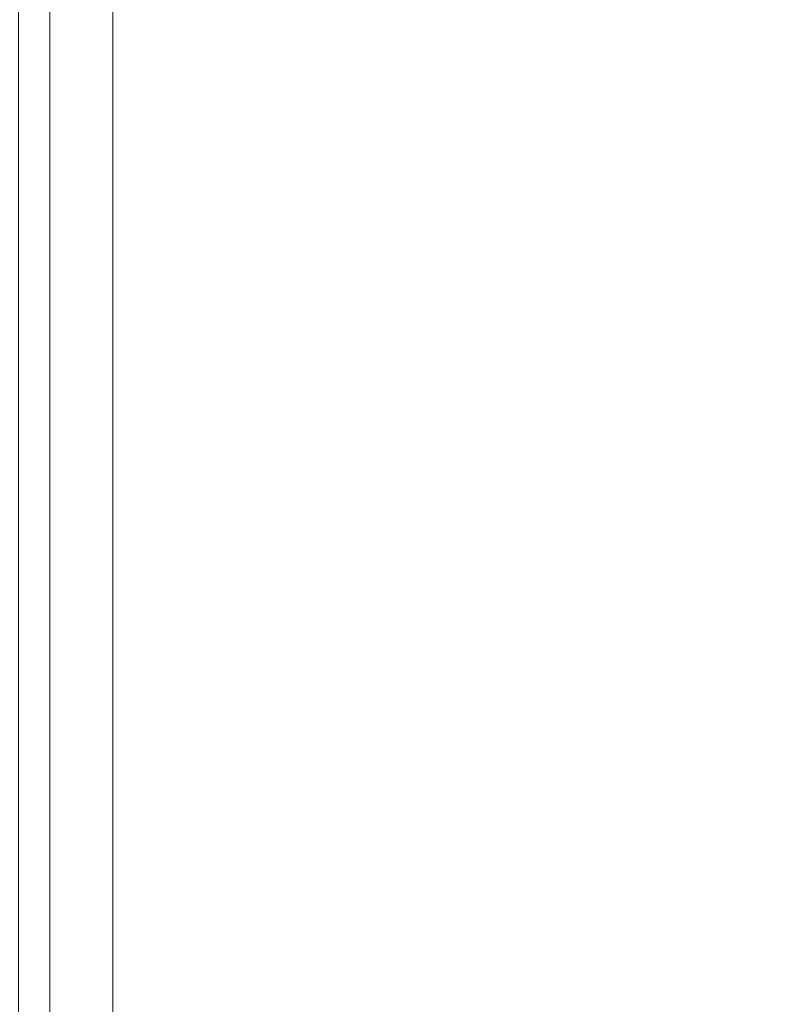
# Model space of a CAD drawing. Header units: inches. Extents: x -412 to -304, y -62 to 18.
# Tile 407 of 656: x -360.296 to -359.35, y -21.09 to -19.86. Entities that reach past the tile are written whole.
import ezdxf

# ---------------------------------------------------------------- set-up
doc = ezdxf.new("R2010")
doc.units = ezdxf.units.IN
doc.header["$LTSCALE"] = 32
doc.header["$MEASUREMENT"] = 0
doc.linetypes.add('Dash Style-1', pattern=[0.083328, 0.041656, -0.041672])
for name, color, linetype, lineweight in [('Black', 7, 'Continuous', 18), ('DashLineFill', 7, 'Dash Style-1', 13), ('Drawing', 7, 'Continuous', 18), ('Metal_HtAdjMech', 7, 'Continuous', 18), ('None', 7, 'Continuous', 18), ('SolidLine', 7, 'Continuous', 15), ('Wood_1-H', 7, 'Continuous', 13)]:
    doc.layers.add(name, color=color, linetype=linetype, lineweight=lineweight)

# ---------------------------------------------------------------- blocks, each defined once
blk = doc.blocks.new('Group-20')
at = {"layer": 'Black'}
for points in [[(-34.5479, 16.5361, 28.9791), (34.5479, 16.5361, 28.9791), (34.5479, -16.5361, 28.9791), (-34.5479, -16.5361, 28.9791)], [(-34.5479, 16.5361, 27.7008), (34.5479, 16.5361, 27.7008), (34.5479, -16.5361, 27.7008), (-34.5479, -16.5361, 27.7008)]]:
    blk.add_3dface(points, dxfattribs=at)
at = {"layer": 'Wood_1-H'}
for points in [[(-35.9649, 17.9531, 28.9988), (35.9649, 17.9531, 28.9988), (35.9649, -17.9531, 28.9988), (-35.9649, -17.9531, 28.9988)], [(-35.9649, 17.9531, 28.9791), (35.9649, 17.9531, 28.9791), (35.9649, -17.9531, 28.9791), (-35.9649, -17.9531, 28.9791)]]:
    blk.add_3dface(points, dxfattribs=at)
blk = doc.blocks.new('MpHtAdjTrough-1095 (3D)')
at = {"layer": 'Black'}
for points in [[(-17.3622, -4.0547, -1.5537), (17.3622, -4.0547, -1.5537), (17.3622, 2.5995, -3.9756), (-17.3622, 2.5995, -3.9756)], [(-17.3622, 2.5917, -4.0365), (17.3622, 2.5917, -4.0365), (17.3622, -4.0751, -1.6099), (-17.3622, -4.0751, -1.6099)]]:
    blk.add_3dface(points, dxfattribs=at)
blk = doc.blocks.new('TEK04-FrameA (3D)')
at = {"layer": 'Metal_HtAdjMech'}
for points, invisible_edges in [([(20.5709, 0.4917, 10.1472), (9.252, 0.4917, 10.1472), (18.0561, 0.4921, 10.1575), (19.1486, 0.4921, 10.1575)], 11), ([(12.997, 0.4921, 10.1575), (18.0561, 0.4921, 10.1575), (9.252, 0.4917, 10.1472)], 10), ([(9.252, 0.4917, 10.1472), (20.5709, 0.4917, 10.1472), (20.5709, 0.4903, 10.137), (9.252, 0.4903, 10.137)], 5), ([(9.252, 0.4903, 10.137), (20.5709, 0.4903, 10.137), (20.5709, 0.4881, 10.1269), (9.252, 0.4881, 10.1269)], 5), ([(9.252, 0.4881, 10.1269), (20.5709, 0.4881, 10.1269), (20.5709, 0.485, 10.1171), (9.252, 0.485, 10.1171)], 5), ([(9.252, 0.485, 10.1171), (20.5709, 0.485, 10.1171), (20.5709, 0.4811, 10.1076), (9.252, 0.4811, 10.1076)], 5), ([(9.252, 0.4811, 10.1076), (20.5709, 0.4811, 10.1076), (20.5709, 0.4763, 10.0984), (9.252, 0.4763, 10.0984)], 5), ([(12.997, 0.4921, 11.4961), (9.7047, 0.4921, 11.4961), (9.7047, 0.4917, 11.5064), (18.9567, 0.4917, 11.5064)], 12), ([(9.7047, 0.4903, 11.5166), (18.9567, 0.4903, 11.5166), (18.9567, 0.4917, 11.5064), (9.7047, 0.4917, 11.5064)], 5), ([(9.7047, 0.4881, 11.5266), (18.9567, 0.4881, 11.5266), (18.9567, 0.4903, 11.5166), (9.7047, 0.4903, 11.5166)], 5), ([(9.7047, 0.485, 11.5365), (18.9567, 0.485, 11.5365), (18.9567, 0.4881, 11.5266), (9.7047, 0.4881, 11.5266)], 5), ([(9.7047, 0.4811, 11.546), (18.9567, 0.4811, 11.546), (18.9567, 0.485, 11.5365), (9.7047, 0.485, 11.5365)], 5), ([(9.7047, 0.4763, 11.5551), (18.9567, 0.4763, 11.5551), (18.9567, 0.4811, 11.546), (9.7047, 0.4811, 11.546)], 5), ([(18.9567, 0.4917, 11.5064), (18.0561, 0.4921, 11.4961), (12.997, 0.4921, 11.4961)], 9), ([(17.3607, 0.4921, 10.6603), (18.0561, 0.4921, 10.4035), (12.997, 0.4921, 10.4035)], 11), ([(12.997, 0.4921, 11.4961), (18.0561, 0.4921, 11.4961), (17.3905, 0.4921, 11.0012), (17.3754, 0.4921, 10.9979)], 10), ([(17.3754, 0.4921, 10.9979), (17.3607, 0.4921, 10.9933), (12.997, 0.4921, 11.4961)], 10), ([(18.0561, 0.4921, 10.1575), (12.997, 0.4921, 10.1575), (12.997, 0.4921, 10.4035), (18.0561, 0.4921, 10.4035)], 14), ([(17.3607, 0.4921, 10.6603), (17.3754, 0.4921, 10.6556), (18.0561, 0.4921, 10.4035)], 10), ([(17.3607, 0.4134, 10.9933), (17.3607, 0.4921, 10.9933), (17.3754, 0.4921, 10.9979), (17.3754, 0.4134, 10.9979)], 5), ([(17.3754, 0.4134, 10.6556), (17.3754, 0.4921, 10.6556), (17.3607, 0.4921, 10.6603), (17.3607, 0.4134, 10.6603)], 5), ([(18.0561, 0.4921, 10.4035), (17.3754, 0.4921, 10.6556), (17.3905, 0.4921, 10.6523)], 9), ([(17.3754, 0.4134, 10.9979), (17.3754, 0.4921, 10.9979), (17.3905, 0.4921, 11.0012), (17.3905, 0.4134, 11.0012)], 5), ([(17.3905, 0.4134, 10.6523), (17.3905, 0.4921, 10.6523), (17.3754, 0.4921, 10.6556), (17.3754, 0.4134, 10.6556)], 5), ([(17.3905, 0.4921, 10.6523), (17.4058, 0.4921, 10.6503), (18.0561, 0.4921, 10.4035)], 10), ([(17.4058, 0.4921, 11.0033), (17.3905, 0.4921, 11.0012), (18.0561, 0.4921, 11.4961)], 10), ([(17.3905, 0.4134, 11.0012), (17.3905, 0.4921, 11.0012), (17.4058, 0.4921, 11.0033), (17.4058, 0.4134, 11.0033)], 5), ([(17.4058, 0.4134, 10.6503), (17.4058, 0.4921, 10.6503), (17.3905, 0.4921, 10.6523), (17.3905, 0.4134, 10.6523)], 5), ([(18.0561, 0.4921, 10.4035), (17.4058, 0.4921, 10.6503), (17.4213, 0.4921, 10.6496)], 9), ([(18.0561, 0.4921, 11.4961), (17.4213, 0.4921, 11.0039), (17.4058, 0.4921, 11.0033)], 9), ([(17.4058, 0.4134, 11.0033), (17.4058, 0.4921, 11.0033), (17.4213, 0.4921, 11.0039), (17.4213, 0.4134, 11.0039)], 5), ([(17.4213, 0.4134, 10.6496), (17.4213, 0.4921, 10.6496), (17.4058, 0.4921, 10.6503), (17.4058, 0.4134, 10.6503)], 5), ([(18.0561, 0.4921, 10.4035), (17.4213, 0.4921, 10.6496), (17.4367, 0.4921, 10.6503)], 9), ([(17.4367, 0.4921, 11.0033), (17.4213, 0.4921, 11.0039), (18.0561, 0.4921, 11.4961)], 10), ([(17.4213, 0.4134, 11.0039), (17.4213, 0.4921, 11.0039), (17.4367, 0.4921, 11.0033), (17.4367, 0.4134, 11.0033)], 5), ([(17.4367, 0.4134, 10.6503), (17.4367, 0.4921, 10.6503), (17.4213, 0.4921, 10.6496), (17.4213, 0.4134, 10.6496)], 5), ([(17.4367, 0.4921, 10.6503), (17.452, 0.4921, 10.6523), (18.0561, 0.4921, 10.4035)], 10), ([(18.0561, 0.4921, 11.4961), (17.452, 0.4921, 11.0012), (17.4367, 0.4921, 11.0033)], 9), ([(17.4367, 0.4134, 11.0033), (17.4367, 0.4921, 11.0033), (17.452, 0.4921, 11.0012), (17.452, 0.4134, 11.0012)], 5), ([(17.452, 0.4134, 10.6523), (17.452, 0.4921, 10.6523), (17.4367, 0.4921, 10.6503), (17.4367, 0.4134, 10.6503)], 5), ([(18.0561, 0.4921, 10.4035), (17.452, 0.4921, 10.6523), (17.4671, 0.4921, 10.6556)], 9), ([(17.4671, 0.4921, 10.9979), (17.452, 0.4921, 11.0012), (18.0561, 0.4921, 11.4961)], 10), ([(17.452, 0.4134, 11.0012), (17.452, 0.4921, 11.0012), (17.4671, 0.4921, 10.9979), (17.4671, 0.4134, 10.9979)], 5), ([(17.4671, 0.4134, 10.6556), (17.4671, 0.4921, 10.6556), (17.452, 0.4921, 10.6523), (17.452, 0.4134, 10.6523)], 5), ([(17.4671, 0.4921, 10.6556), (17.4819, 0.4921, 10.6603), (18.0561, 0.4921, 10.4035)], 10), ([(18.0561, 0.4921, 11.4961), (17.4819, 0.4921, 10.9933), (17.4671, 0.4921, 10.9979)], 9), ([(17.4671, 0.4134, 10.9979), (17.4671, 0.4921, 10.9979), (17.4819, 0.4921, 10.9933), (17.4819, 0.4134, 10.9933)], 5), ([(17.4819, 0.4134, 10.6603), (17.4819, 0.4921, 10.6603), (17.4671, 0.4921, 10.6556), (17.4671, 0.4134, 10.6556)], 5), ([(18.0561, 0.4921, 10.4035), (17.4819, 0.4921, 10.6603), (17.4961, 0.4921, 10.6662)], 9), ([(17.4961, 0.4921, 10.9873), (17.4819, 0.4921, 10.9933), (18.0561, 0.4921, 11.4961)], 10), ([(17.4819, 0.4134, 10.9933), (17.4819, 0.4921, 10.9933), (17.4961, 0.4921, 10.9873), (17.4961, 0.4134, 10.9873)], 5), ([(17.4961, 0.4134, 10.6662), (17.4961, 0.4921, 10.6662), (17.4819, 0.4921, 10.6603), (17.4819, 0.4134, 10.6603)], 5), ([(17.4961, 0.4921, 10.6662), (17.5098, 0.4921, 10.6733), (18.0561, 0.4921, 10.4035)], 10), ([(18.0561, 0.4921, 11.4961), (17.5098, 0.4921, 10.9802), (17.4961, 0.4921, 10.9873)], 9), ([(17.4961, 0.4134, 10.9873), (17.4961, 0.4921, 10.9873), (17.5098, 0.4921, 10.9802), (17.5098, 0.4134, 10.9802)], 5), ([(17.5098, 0.4134, 10.6733), (17.5098, 0.4921, 10.6733), (17.4961, 0.4921, 10.6662), (17.4961, 0.4134, 10.6662)], 5), ([(17.5098, 0.4921, 10.6733), (17.5229, 0.4921, 10.6816), (18.0561, 0.4921, 10.4035)], 10), ([(17.5229, 0.4921, 10.9719), (17.5098, 0.4921, 10.9802), (18.0561, 0.4921, 11.4961)], 10), ([(17.5098, 0.4134, 10.9802), (17.5098, 0.4921, 10.9802), (17.5229, 0.4921, 10.9719), (17.5229, 0.4134, 10.9719)], 5), ([(17.5229, 0.4134, 10.6816), (17.5229, 0.4921, 10.6816), (17.5098, 0.4921, 10.6733), (17.5098, 0.4134, 10.6733)], 5), ([(18.0561, 0.4921, 10.4035), (17.5229, 0.4921, 10.6816), (17.5351, 0.4921, 10.6911)], 9), ([(18.0561, 0.4921, 11.4961), (17.5351, 0.4921, 10.9625), (17.5229, 0.4921, 10.9719)], 9), ([(17.5229, 0.4134, 10.9719), (17.5229, 0.4921, 10.9719), (17.5351, 0.4921, 10.9625), (17.5351, 0.4134, 10.9625)], 5), ([(17.5351, 0.4134, 10.6911), (17.5351, 0.4921, 10.6911), (17.5229, 0.4921, 10.6816), (17.5229, 0.4134, 10.6816)], 5), ([(17.5351, 0.4921, 10.6911), (17.5465, 0.4921, 10.7015), (18.0561, 0.4921, 10.4035)], 10), ([(18.0561, 0.4921, 11.4961), (17.5465, 0.4921, 10.952), (17.5351, 0.4921, 10.9625)], 9), ([(17.5351, 0.4134, 10.9625), (17.5351, 0.4921, 10.9625), (17.5465, 0.4921, 10.952), (17.5465, 0.4134, 10.952)], 5), ([(17.5465, 0.4134, 10.7015), (17.5465, 0.4921, 10.7015), (17.5351, 0.4921, 10.6911), (17.5351, 0.4134, 10.6911)], 5), ([(18.0561, 0.4921, 10.4035), (17.5465, 0.4921, 10.7015), (17.557, 0.4921, 10.7129)], 9), ([(17.557, 0.4921, 10.9407), (17.5465, 0.4921, 10.952), (18.0561, 0.4921, 11.4961)], 10), ([(17.5465, 0.4134, 10.952), (17.5465, 0.4921, 10.952), (17.557, 0.4921, 10.9407), (17.557, 0.4134, 10.9407)], 5), ([(17.557, 0.4134, 10.7129), (17.557, 0.4921, 10.7129), (17.5465, 0.4921, 10.7015), (17.5465, 0.4134, 10.7015)], 5), ([(18.0561, 0.4921, 10.4035), (17.557, 0.4921, 10.7129), (17.5664, 0.4921, 10.7252)], 9), ([(17.5664, 0.4921, 10.9284), (17.557, 0.4921, 10.9407), (18.0561, 0.4921, 11.4961)], 10), ([(17.557, 0.4134, 10.9407), (17.557, 0.4921, 10.9407), (17.5664, 0.4921, 10.9284), (17.5664, 0.4134, 10.9284)], 5), ([(17.5664, 0.4134, 10.7252), (17.5664, 0.4921, 10.7252), (17.557, 0.4921, 10.7129), (17.557, 0.4134, 10.7129)], 5), ([(17.5664, 0.4921, 10.7252), (17.5747, 0.4921, 10.7382), (18.0561, 0.4921, 10.4035)], 10), ([(18.0561, 0.4921, 11.4961), (17.5747, 0.4921, 10.9154), (17.5664, 0.4921, 10.9284)], 9), ([(17.5664, 0.4134, 10.9284), (17.5664, 0.4921, 10.9284), (17.5747, 0.4921, 10.9154), (17.5747, 0.4134, 10.9154)], 5), ([(17.5747, 0.4134, 10.7382), (17.5747, 0.4921, 10.7382), (17.5664, 0.4921, 10.7252), (17.5664, 0.4134, 10.7252)], 5), ([(18.0561, 0.4921, 10.4035), (17.5747, 0.4921, 10.7382), (17.5818, 0.4921, 10.7519)], 9), ([(17.5818, 0.4921, 10.9016), (17.5747, 0.4921, 10.9154), (18.0561, 0.4921, 11.4961)], 10), ([(17.5747, 0.4134, 10.9154), (17.5747, 0.4921, 10.9154), (17.5818, 0.4921, 10.9016), (17.5818, 0.4134, 10.9016)], 5), ([(17.5818, 0.4134, 10.7519), (17.5818, 0.4921, 10.7519), (17.5747, 0.4921, 10.7382), (17.5747, 0.4134, 10.7382)], 5), ([(18.0561, 0.4921, 11.4961), (17.5877, 0.4921, 10.8874), (17.5818, 0.4921, 10.9016)], 9), ([(17.5818, 0.4921, 10.7519), (17.5863, 0.4921, 10.7628), (18.0561, 0.4921, 10.7628), (18.0561, 0.4921, 10.4035)], 14), ([(17.5818, 0.4134, 10.9016), (17.5818, 0.4921, 10.9016), (17.5877, 0.4921, 10.8874), (17.5877, 0.4134, 10.8874)], 5), ([(17.5863, 0.4921, 10.7628), (17.5818, 0.4921, 10.7519), (17.5818, 0.4134, 10.7519), (17.5863, 0.4134, 10.7628)], 10), ([(18.0561, 0.4921, 10.7628), (17.5863, 0.4921, 10.7628), (17.5877, 0.4921, 10.7662)], 9), ([(17.5863, 0.4134, 10.7628), (17.5877, 0.4134, 10.7662), (17.5877, 0.4921, 10.7662), (17.5863, 0.4921, 10.7628)], 10), ([(17.5924, 0.4921, 10.8726), (17.5877, 0.4921, 10.8874), (18.0561, 0.4921, 11.4961), (18.0561, 0.4921, 10.7628)], 14), ([(17.5877, 0.4921, 10.7662), (17.5924, 0.4921, 10.7809), (18.0561, 0.4921, 10.7628)], 10), ([(17.5877, 0.4134, 10.8874), (17.5877, 0.4921, 10.8874), (17.5924, 0.4921, 10.8726), (17.5924, 0.4134, 10.8726)], 5), ([(17.5924, 0.4134, 10.7809), (17.5924, 0.4921, 10.7809), (17.5877, 0.4921, 10.7662), (17.5877, 0.4134, 10.7662)], 5), ([(18.0561, 0.4921, 10.7628), (17.5957, 0.4921, 10.8575), (17.5924, 0.4921, 10.8726)], 9), ([(17.5924, 0.4921, 10.7809), (17.5957, 0.4921, 10.796), (18.0561, 0.4921, 10.7628)], 10), ([(17.5924, 0.4134, 10.8726), (17.5924, 0.4921, 10.8726), (17.5957, 0.4921, 10.8575), (17.5957, 0.4134, 10.8575)], 5), ([(17.5957, 0.4134, 10.796), (17.5957, 0.4921, 10.796), (17.5924, 0.4921, 10.7809), (17.5924, 0.4134, 10.7809)], 5), ([(18.0561, 0.4921, 10.7628), (17.5957, 0.4921, 10.796), (17.5978, 0.4921, 10.8113)], 9), ([(17.5978, 0.4921, 10.8422), (17.5957, 0.4921, 10.8575), (18.0561, 0.4921, 10.7628)], 10), ([(17.5957, 0.4134, 10.8575), (17.5957, 0.4921, 10.8575), (17.5978, 0.4921, 10.8422), (17.5978, 0.4134, 10.8422)], 5), ([(17.5978, 0.4134, 10.8113), (17.5978, 0.4921, 10.8113), (17.5957, 0.4921, 10.796), (17.5957, 0.4134, 10.796)], 5), ([(18.0561, 0.4921, 10.7628), (17.5978, 0.4921, 10.8113), (17.5984, 0.4921, 10.8268)], 9), ([(17.5984, 0.4921, 10.8268), (17.5978, 0.4921, 10.8422), (18.0561, 0.4921, 10.7628)], 10), ([(17.5978, 0.4134, 10.8422), (17.5978, 0.4921, 10.8422), (17.5984, 0.4921, 10.8268), (17.5984, 0.4134, 10.8268)], 5), ([(17.5984, 0.4134, 10.8268), (17.5984, 0.4921, 10.8268), (17.5978, 0.4921, 10.8113), (17.5978, 0.4134, 10.8113)], 5), ([(18.9567, 0.4917, 11.5064), (18.9567, 0.4921, 11.4961), (18.0561, 0.4921, 11.4961)], 8), ([(19.1486, 0.4921, 10.4035), (18.0561, 0.4921, 10.4035), (18.5946, 0.4921, 10.7385), (18.6024, 0.4921, 10.7382)], 11), ([(18.0561, 0.4921, 10.4035), (18.5794, 0.4921, 10.7412), (18.587, 0.4921, 10.7395)], 9), ([(18.587, 0.4921, 10.7395), (18.5946, 0.4921, 10.7385), (18.0561, 0.4921, 10.4035)], 10), ([(18.0561, 0.4921, 10.4035), (18.5721, 0.4921, 10.7435), (18.5794, 0.4921, 10.7412)], 9), ([(18.0561, 0.4921, 10.4035), (18.5649, 0.4921, 10.7465), (18.5721, 0.4921, 10.7435)], 9), ([(18.0561, 0.4921, 10.4035), (18.5516, 0.4921, 10.7542), (18.5581, 0.4921, 10.7501)], 9), ([(18.5581, 0.4921, 10.7501), (18.5649, 0.4921, 10.7465), (18.0561, 0.4921, 10.4035)], 10), ([(18.0561, 0.4921, 10.4035), (18.0561, 0.4921, 10.7628), (18.5412, 0.4921, 10.7628), (18.5454, 0.4921, 10.7589)], 11), ([(18.5454, 0.4921, 10.7589), (18.5516, 0.4921, 10.7542), (18.0561, 0.4921, 10.4035)], 10), ([(18.0561, 0.4921, 11.4961), (18.9567, 0.4921, 11.4961), (18.9567, 0.4921, 11.3386), (18.5397, 0.4921, 10.8894)], 12), ([(18.0561, 0.4921, 10.7628), (18.5138, 0.4921, 10.8268), (18.5141, 0.4921, 10.8191)], 9), ([(18.0561, 0.4921, 10.7628), (18.5151, 0.4921, 10.8422), (18.5141, 0.4921, 10.8345)], 9), ([(18.0561, 0.4921, 11.4961), (18.5298, 0.4921, 10.8776), (18.5256, 0.4921, 10.8711)], 9), ([(18.5397, 0.4921, 10.8894), (18.5345, 0.4921, 10.8837), (18.0561, 0.4921, 11.4961)], 10), ([(18.0561, 0.4921, 10.7628), (18.5298, 0.4921, 10.776), (18.5345, 0.4921, 10.7698)], 9), ([(18.0561, 0.4921, 10.7628), (18.5221, 0.4921, 10.7893), (18.5256, 0.4921, 10.7825)], 9), ([(18.0561, 0.4921, 10.7628), (18.5168, 0.4921, 10.8038), (18.5191, 0.4921, 10.7965)], 9), ([(18.5141, 0.4921, 10.8191), (18.5151, 0.4921, 10.8114), (18.0561, 0.4921, 10.7628)], 10), ([(18.0561, 0.4921, 10.7628), (18.5168, 0.4921, 10.8497), (18.5151, 0.4921, 10.8422)], 9), ([(18.0561, 0.4921, 10.7628), (18.0561, 0.4921, 11.4961), (18.5221, 0.4921, 10.8642), (18.5191, 0.4921, 10.8571)], 11), ([(18.5345, 0.4921, 10.8837), (18.5298, 0.4921, 10.8776), (18.0561, 0.4921, 11.4961)], 10), ([(18.5345, 0.4921, 10.7698), (18.5397, 0.4921, 10.7641), (18.0561, 0.4921, 10.7628)], 10), ([(18.5191, 0.4921, 10.7965), (18.5221, 0.4921, 10.7893), (18.0561, 0.4921, 10.7628)], 10), ([(18.5141, 0.4921, 10.8345), (18.5138, 0.4921, 10.8268), (18.0561, 0.4921, 10.7628)], 10), ([(18.5256, 0.4921, 10.8711), (18.5221, 0.4921, 10.8642), (18.0561, 0.4921, 11.4961)], 10), ([(18.5256, 0.4921, 10.7825), (18.5298, 0.4921, 10.776), (18.0561, 0.4921, 10.7628)], 10), ([(18.5191, 0.4921, 10.8571), (18.5168, 0.4921, 10.8497), (18.0561, 0.4921, 10.7628)], 10), ([(18.5151, 0.4921, 10.8114), (18.5168, 0.4921, 10.8038), (18.0561, 0.4921, 10.7628)], 10), ([(18.5397, 0.4921, 10.7641), (18.5412, 0.4921, 10.7628), (18.0561, 0.4921, 10.7628)], 10), ([(19.1486, 0.4921, 10.1575), (18.0561, 0.4921, 10.1575), (18.0561, 0.4921, 10.4035), (19.1486, 0.4921, 10.4035)], 14), ([(18.5138, 0.4134, 10.8268), (18.5138, 0.4921, 10.8268), (18.5141, 0.4921, 10.8345), (18.5141, 0.4134, 10.8345)], 5), ([(18.5141, 0.4134, 10.8191), (18.5141, 0.4921, 10.8191), (18.5138, 0.4921, 10.8268), (18.5138, 0.4134, 10.8268)], 5), ([(18.5141, 0.4134, 10.8345), (18.5141, 0.4921, 10.8345), (18.5151, 0.4921, 10.8422), (18.5151, 0.4134, 10.8422)], 5), ([(18.5151, 0.4134, 10.8114), (18.5151, 0.4921, 10.8114), (18.5141, 0.4921, 10.8191), (18.5141, 0.4134, 10.8191)], 5), ([(18.5151, 0.4134, 10.8422), (18.5151, 0.4921, 10.8422), (18.5168, 0.4921, 10.8497), (18.5168, 0.4134, 10.8497)], 5), ([(18.5168, 0.4134, 10.8038), (18.5168, 0.4921, 10.8038), (18.5151, 0.4921, 10.8114), (18.5151, 0.4134, 10.8114)], 5), ([(18.5168, 0.4134, 10.8497), (18.5168, 0.4921, 10.8497), (18.5191, 0.4921, 10.8571), (18.5191, 0.4134, 10.8571)], 5), ([(18.5191, 0.4134, 10.7965), (18.5191, 0.4921, 10.7965), (18.5168, 0.4921, 10.8038), (18.5168, 0.4134, 10.8038)], 5), ([(18.5191, 0.4134, 10.8571), (18.5191, 0.4921, 10.8571), (18.5221, 0.4921, 10.8642), (18.5221, 0.4134, 10.8642)], 5), ([(18.5221, 0.4134, 10.7893), (18.5221, 0.4921, 10.7893), (18.5191, 0.4921, 10.7965), (18.5191, 0.4134, 10.7965)], 5), ([(18.5221, 0.4134, 10.8642), (18.5221, 0.4921, 10.8642), (18.5256, 0.4921, 10.8711), (18.5256, 0.4134, 10.8711)], 5), ([(18.5256, 0.4134, 10.7825), (18.5256, 0.4921, 10.7825), (18.5221, 0.4921, 10.7893), (18.5221, 0.4134, 10.7893)], 5), ([(18.5256, 0.4134, 10.8711), (18.5256, 0.4921, 10.8711), (18.5298, 0.4921, 10.8776), (18.5298, 0.4134, 10.8776)], 5), ([(18.5298, 0.4134, 10.776), (18.5298, 0.4921, 10.776), (18.5256, 0.4921, 10.7825), (18.5256, 0.4134, 10.7825)], 5), ([(18.5298, 0.4134, 10.8776), (18.5298, 0.4921, 10.8776), (18.5345, 0.4921, 10.8837), (18.5345, 0.4134, 10.8837)], 5), ([(18.5345, 0.4134, 10.7698), (18.5345, 0.4921, 10.7698), (18.5298, 0.4921, 10.776), (18.5298, 0.4134, 10.776)], 5), ([(18.5345, 0.4134, 10.8837), (18.5345, 0.4921, 10.8837), (18.5397, 0.4921, 10.8894), (18.5397, 0.4134, 10.8894)], 5), ([(18.5397, 0.4134, 10.7641), (18.5397, 0.4921, 10.7641), (18.5345, 0.4921, 10.7698), (18.5345, 0.4134, 10.7698)], 5), ([(18.5454, 0.4921, 10.8946), (18.5397, 0.4921, 10.8894), (18.9567, 0.4921, 11.3386)], 10), ([(18.5397, 0.4134, 10.8894), (18.5397, 0.4921, 10.8894), (18.5454, 0.4921, 10.8946), (18.5454, 0.4134, 10.8946)], 5), ([(18.5412, 0.4921, 10.7628), (18.5397, 0.4921, 10.7641), (18.5397, 0.4134, 10.7641), (18.5412, 0.4134, 10.7628)], 10), ([(18.5412, 0.4134, 10.7628), (18.5454, 0.4134, 10.7589), (18.5454, 0.4921, 10.7589), (18.5412, 0.4921, 10.7628)], 10), ([(18.9567, 0.4921, 11.3386), (18.5516, 0.4921, 10.8993), (18.5454, 0.4921, 10.8946)], 9), ([(18.5454, 0.4134, 10.8946), (18.5454, 0.4921, 10.8946), (18.5516, 0.4921, 10.8993), (18.5516, 0.4134, 10.8993)], 5), ([(18.5516, 0.4134, 10.7542), (18.5516, 0.4921, 10.7542), (18.5454, 0.4921, 10.7589), (18.5454, 0.4134, 10.7589)], 5), ([(18.5581, 0.4921, 10.9035), (18.5516, 0.4921, 10.8993), (18.9567, 0.4921, 11.3386)], 10), ([(18.5516, 0.4134, 10.8993), (18.5516, 0.4921, 10.8993), (18.5581, 0.4921, 10.9035), (18.5581, 0.4134, 10.9035)], 5), ([(18.5581, 0.4134, 10.7501), (18.5581, 0.4921, 10.7501), (18.5516, 0.4921, 10.7542), (18.5516, 0.4134, 10.7542)], 5), ([(18.9567, 0.4921, 11.3386), (18.5649, 0.4921, 10.9071), (18.5581, 0.4921, 10.9035)], 9), ([(18.5581, 0.4134, 10.9035), (18.5581, 0.4921, 10.9035), (18.5649, 0.4921, 10.9071), (18.5649, 0.4134, 10.9071)], 5), ([(18.5649, 0.4134, 10.7465), (18.5649, 0.4921, 10.7465), (18.5581, 0.4921, 10.7501), (18.5581, 0.4134, 10.7501)], 5), ([(18.5721, 0.4921, 10.91), (18.5649, 0.4921, 10.9071), (18.9567, 0.4921, 11.3386)], 10), ([(18.5649, 0.4134, 10.9071), (18.5649, 0.4921, 10.9071), (18.5721, 0.4921, 10.91), (18.5721, 0.4134, 10.91)], 5), ([(18.5721, 0.4134, 10.7435), (18.5721, 0.4921, 10.7435), (18.5649, 0.4921, 10.7465), (18.5649, 0.4134, 10.7465)], 5), ([(18.5794, 0.4921, 10.9123), (18.5721, 0.4921, 10.91), (18.9567, 0.4921, 11.3386)], 10), ([(18.5721, 0.4134, 10.91), (18.5721, 0.4921, 10.91), (18.5794, 0.4921, 10.9123), (18.5794, 0.4134, 10.9123)], 5), ([(18.5794, 0.4134, 10.7412), (18.5794, 0.4921, 10.7412), (18.5721, 0.4921, 10.7435), (18.5721, 0.4134, 10.7435)], 5), ([(18.587, 0.4921, 10.914), (18.5794, 0.4921, 10.9123), (18.9567, 0.4921, 11.3386)], 10), ([(18.5794, 0.4134, 10.9123), (18.5794, 0.4921, 10.9123), (18.587, 0.4921, 10.914), (18.587, 0.4134, 10.914)], 5), ([(18.587, 0.4134, 10.7395), (18.587, 0.4921, 10.7395), (18.5794, 0.4921, 10.7412), (18.5794, 0.4134, 10.7412)], 5), ([(18.9567, 0.4921, 11.3386), (18.5946, 0.4921, 10.915), (18.587, 0.4921, 10.914)], 9), ([(18.587, 0.4134, 10.914), (18.587, 0.4921, 10.914), (18.5946, 0.4921, 10.915), (18.5946, 0.4134, 10.915)], 5), ([(18.5946, 0.4134, 10.7385), (18.5946, 0.4921, 10.7385), (18.587, 0.4921, 10.7395), (18.587, 0.4134, 10.7395)], 5), ([(18.6024, 0.4921, 10.9154), (18.5946, 0.4921, 10.915), (18.9567, 0.4921, 11.3386)], 10), ([(18.5946, 0.4134, 10.915), (18.5946, 0.4921, 10.915), (18.6024, 0.4921, 10.9154), (18.6024, 0.4134, 10.9154)], 5), ([(18.6024, 0.4134, 10.7382), (18.6024, 0.4921, 10.7382), (18.5946, 0.4921, 10.7385), (18.5946, 0.4134, 10.7385)], 5), ([(9.252, 0.4763, 10.0984), (20.5709, 0.4763, 10.0984), (20.5709, 0.4708, 10.0897), (9.252, 0.4708, 10.0897)], 5), ([(9.252, 0.4708, 10.0897), (20.5709, 0.4708, 10.0897), (20.5709, 0.4645, 10.0816), (9.252, 0.4645, 10.0816)], 5), ([(9.7047, 0.4708, 11.5638), (18.9567, 0.4708, 11.5638), (18.9567, 0.4763, 11.5551), (9.7047, 0.4763, 11.5551)], 5), ([(9.7047, 0.4645, 11.572), (18.9567, 0.4645, 11.572), (18.9567, 0.4708, 11.5638), (9.7047, 0.4708, 11.5638)], 5), ([(9.252, 0.4645, 10.0816), (20.5709, 0.4645, 10.0816), (20.5709, 0.4575, 10.074), (9.252, 0.4575, 10.074)], 5), ([(9.252, 0.4575, 10.074), (20.5709, 0.4575, 10.074), (20.5709, 0.4499, 10.067), (9.252, 0.4499, 10.067)], 5), ([(9.7047, 0.4575, 11.5796), (18.9567, 0.4575, 11.5796), (18.9567, 0.4645, 11.572), (9.7047, 0.4645, 11.572)], 5), ([(9.7047, 0.4499, 11.5865), (18.9567, 0.4499, 11.5865), (18.9567, 0.4575, 11.5796), (9.7047, 0.4575, 11.5796)], 5), ([(9.252, 0.4499, 10.067), (20.5709, 0.4499, 10.067), (20.5709, 0.4418, 10.0607), (9.252, 0.4418, 10.0607)], 5), ([(9.7047, 0.4418, 11.5928), (18.9567, 0.4418, 11.5928), (18.9567, 0.4499, 11.5865), (9.7047, 0.4499, 11.5865)], 5), ([(9.252, 0.4418, 10.0607), (20.5709, 0.4418, 10.0607), (20.5709, 0.4331, 10.0552), (9.252, 0.4331, 10.0552)], 5), ([(9.252, 0.4331, 10.0552), (20.5709, 0.4331, 10.0552), (20.5709, 0.4239, 10.0504), (9.252, 0.4239, 10.0504)], 5), ([(9.7047, 0.4331, 11.5983), (18.9567, 0.4331, 11.5983), (18.9567, 0.4418, 11.5928), (9.7047, 0.4418, 11.5928)], 5), ([(9.7047, 0.4239, 11.6031), (18.9567, 0.4239, 11.6031), (18.9567, 0.4331, 11.5983), (9.7047, 0.4331, 11.5983)], 5), ([(9.252, 0.4239, 10.0504), (20.5709, 0.4239, 10.0504), (20.5709, 0.4144, 10.0465), (9.252, 0.4144, 10.0465)], 5), ([(9.7047, 0.4144, 11.6071), (18.9567, 0.4144, 11.6071), (18.9567, 0.4239, 11.6031), (9.7047, 0.4239, 11.6031)], 5), ([(0, 0.4132, 10.154), (20.5709, 0.4132, 10.154), (12.997, 0.4134, 10.1575), (7.8199, 0.4134, 10.1575)], 11), ([(0, 0.4128, 10.1506), (20.5709, 0.4128, 10.1506), (20.5709, 0.4132, 10.154), (0, 0.4132, 10.154)], 5), ([(0, 0.412, 10.1473), (20.5709, 0.412, 10.1473), (20.5709, 0.4128, 10.1506), (0, 0.4128, 10.1506)], 5), ([(0, 0.411, 10.144), (20.5709, 0.411, 10.144), (20.5709, 0.412, 10.1473), (0, 0.412, 10.1473)], 5), ([(0, 0.4097, 10.1408), (20.5709, 0.4097, 10.1408), (20.5709, 0.411, 10.144), (0, 0.411, 10.144)], 5), ([(0, 0.4081, 10.1378), (20.5709, 0.4081, 10.1378), (20.5709, 0.4097, 10.1408), (0, 0.4097, 10.1408)], 5), ([(0, 0.4063, 10.1349), (20.5709, 0.4063, 10.1349), (20.5709, 0.4081, 10.1378), (0, 0.4081, 10.1378)], 5), ([(0, 0.4042, 10.1322), (20.5709, 0.4042, 10.1322), (20.5709, 0.4063, 10.1349), (0, 0.4063, 10.1349)], 5), ([(20.5709, 0.4132, 11.4995), (8.573, 0.4132, 11.4995), (12.997, 0.4134, 11.4961), (18.0561, 0.4134, 11.4961)], 11), ([(8.573, 0.4132, 11.4995), (20.5709, 0.4132, 11.4995), (20.5709, 0.4128, 11.5029), (8.573, 0.4128, 11.5029)], 5), ([(8.573, 0.4128, 11.5029), (20.5709, 0.4128, 11.5029), (20.5709, 0.412, 11.5063), (8.573, 0.412, 11.5063)], 5), ([(8.573, 0.412, 11.5063), (20.5709, 0.412, 11.5063), (20.5709, 0.411, 11.5095), (8.573, 0.411, 11.5095)], 5), ([(8.573, 0.411, 11.5095), (20.5709, 0.411, 11.5095), (20.5709, 0.4097, 11.5127), (8.573, 0.4097, 11.5127)], 5), ([(8.573, 0.4097, 11.5127), (20.5709, 0.4097, 11.5127), (20.5709, 0.4081, 11.5157), (8.573, 0.4081, 11.5157)], 5), ([(8.573, 0.4081, 11.5157), (20.5709, 0.4081, 11.5157), (20.5709, 0.4063, 11.5186), (8.573, 0.4063, 11.5186)], 5), ([(8.573, 0.4063, 11.5186), (20.5709, 0.4063, 11.5186), (20.5709, 0.4042, 11.5214), (8.573, 0.4042, 11.5214)], 5), ([(9.252, 0.4144, 10.0465), (20.5709, 0.4144, 10.0465), (20.5709, 0.4046, 10.0434), (9.252, 0.4046, 10.0434)], 5), ([(9.7047, 0.4046, 11.6101), (18.9567, 0.4046, 11.6101), (18.9567, 0.4144, 11.6071), (9.7047, 0.4144, 11.6071)], 5), ([(20.5709, 0.4132, 10.154), (18.0561, 0.4134, 10.1575), (12.997, 0.4134, 10.1575)], 9), ([(18.0561, 0.4134, 11.4961), (12.997, 0.4134, 11.4961), (17.3327, 0.4134, 10.9802), (17.3464, 0.4134, 10.9873)], 10), ([(12.997, 0.4134, 10.4035), (17.3754, 0.4134, 10.6556), (17.3607, 0.4134, 10.6603)], 9), ([(12.997, 0.4134, 10.4035), (17.3905, 0.4134, 10.6523), (17.3754, 0.4134, 10.6556)], 9), ([(17.4058, 0.4134, 10.6503), (17.3905, 0.4134, 10.6523), (12.997, 0.4134, 10.4035), (18.0561, 0.4134, 10.4035)], 14), ([(12.997, 0.4134, 10.1575), (18.0561, 0.4134, 10.1575), (18.0561, 0.4134, 10.4035), (12.997, 0.4134, 10.4035)], 14), ([(17.3464, 0.4134, 10.9873), (17.3607, 0.4134, 10.9933), (18.0561, 0.4134, 11.4961)], 10), ([(18.0561, 0.4134, 11.4961), (17.3607, 0.4134, 10.9933), (17.3754, 0.4134, 10.9979)], 9), ([(17.3754, 0.4134, 10.9979), (17.3905, 0.4134, 11.0012), (18.0561, 0.4134, 11.4961)], 10), ([(18.0561, 0.4134, 11.4961), (17.3905, 0.4134, 11.0012), (17.4058, 0.4134, 11.0033)], 9), ([(17.4058, 0.4134, 11.0033), (17.4213, 0.4134, 11.0039), (18.0561, 0.4134, 11.4961)], 10), ([(18.0561, 0.4134, 10.4035), (17.4213, 0.4134, 10.6496), (17.4058, 0.4134, 10.6503)], 9), ([(18.0561, 0.4134, 11.4961), (17.4213, 0.4134, 11.0039), (17.4367, 0.4134, 11.0033)], 9), ([(17.4367, 0.4134, 10.6503), (17.4213, 0.4134, 10.6496), (18.0561, 0.4134, 10.4035)], 10), ([(17.4367, 0.4134, 11.0033), (17.452, 0.4134, 11.0012), (18.0561, 0.4134, 11.4961)], 10), ([(18.0561, 0.4134, 10.4035), (17.452, 0.4134, 10.6523), (17.4367, 0.4134, 10.6503)], 9), ([(18.0561, 0.4134, 11.4961), (17.452, 0.4134, 11.0012), (17.4671, 0.4134, 10.9979)], 9), ([(17.4671, 0.4134, 10.6556), (17.452, 0.4134, 10.6523), (18.0561, 0.4134, 10.4035)], 10), ([(17.4671, 0.4134, 10.9979), (17.4819, 0.4134, 10.9933), (18.0561, 0.4134, 11.4961)], 10), ([(18.0561, 0.4134, 10.4035), (17.4819, 0.4134, 10.6603), (17.4671, 0.4134, 10.6556)], 9), ([(18.0561, 0.4134, 11.4961), (17.4819, 0.4134, 10.9933), (17.4961, 0.4134, 10.9873)], 9), ([(17.4961, 0.4134, 10.6662), (17.4819, 0.4134, 10.6603), (18.0561, 0.4134, 10.4035)], 10), ([(17.4961, 0.4134, 10.9873), (17.5098, 0.4134, 10.9802), (18.0561, 0.4134, 11.4961)], 10), ([(18.0561, 0.4134, 10.4035), (17.5098, 0.4134, 10.6733), (17.4961, 0.4134, 10.6662)], 9), ([(18.0561, 0.4134, 11.4961), (17.5098, 0.4134, 10.9802), (17.5229, 0.4134, 10.9719)], 9), ([(18.0561, 0.4134, 10.4035), (17.5229, 0.4134, 10.6816), (17.5098, 0.4134, 10.6733)], 9), ([(17.5229, 0.4134, 10.9719), (17.5351, 0.4134, 10.9625), (18.0561, 0.4134, 11.4961)], 10), ([(17.5351, 0.4134, 10.6911), (17.5229, 0.4134, 10.6816), (18.0561, 0.4134, 10.4035)], 10), ([(17.5351, 0.4134, 10.9625), (17.5465, 0.4134, 10.952), (18.0561, 0.4134, 11.4961)], 10), ([(18.0561, 0.4134, 10.4035), (17.5465, 0.4134, 10.7015), (17.5351, 0.4134, 10.6911)], 9), ([(18.0561, 0.4134, 11.4961), (17.5465, 0.4134, 10.952), (17.557, 0.4134, 10.9407)], 9), ([(17.557, 0.4134, 10.7129), (17.5465, 0.4134, 10.7015), (18.0561, 0.4134, 10.4035)], 10), ([(18.0561, 0.4134, 11.4961), (17.557, 0.4134, 10.9407), (17.5664, 0.4134, 10.9284)], 9), ([(17.5664, 0.4134, 10.7252), (17.557, 0.4134, 10.7129), (18.0561, 0.4134, 10.4035)], 10), ([(17.5664, 0.4134, 10.9284), (17.5747, 0.4134, 10.9154), (18.0561, 0.4134, 11.4961)], 10), ([(18.0561, 0.4134, 10.4035), (17.5747, 0.4134, 10.7382), (17.5664, 0.4134, 10.7252)], 9), ([(18.0561, 0.4134, 11.4961), (17.5747, 0.4134, 10.9154), (17.5818, 0.4134, 10.9016)], 9), ([(17.5818, 0.4134, 10.7519), (17.5747, 0.4134, 10.7382), (18.0561, 0.4134, 10.4035)], 10), ([(17.5818, 0.4134, 10.9016), (17.5877, 0.4134, 10.8874), (18.0561, 0.4134, 11.4961)], 10), ([(18.0561, 0.4134, 10.4035), (18.0561, 0.4134, 10.7628), (17.5863, 0.4134, 10.7628), (17.5818, 0.4134, 10.7519)], 11), ([(17.5877, 0.4134, 10.7662), (17.5863, 0.4134, 10.7628), (18.0561, 0.4134, 10.7628)], 10), ([(18.0561, 0.4134, 10.7628), (18.0561, 0.4134, 11.4961), (17.5877, 0.4134, 10.8874), (17.5924, 0.4134, 10.8726)], 11), ([(17.5924, 0.4134, 10.7809), (17.5877, 0.4134, 10.7662), (18.0561, 0.4134, 10.7628)], 10), ([(18.0561, 0.4134, 10.7628), (17.5957, 0.4134, 10.796), (17.5924, 0.4134, 10.7809)], 9), ([(17.5924, 0.4134, 10.8726), (17.5957, 0.4134, 10.8575), (18.0561, 0.4134, 10.7628)], 10), ([(18.0561, 0.4134, 10.7628), (17.5957, 0.4134, 10.8575), (17.5978, 0.4134, 10.8422)], 9), ([(17.5978, 0.4134, 10.8113), (17.5957, 0.4134, 10.796), (18.0561, 0.4134, 10.7628)], 10), ([(18.0561, 0.4134, 10.7628), (17.5978, 0.4134, 10.8422), (17.5984, 0.4134, 10.8268)], 9), ([(17.5984, 0.4134, 10.8268), (17.5978, 0.4134, 10.8113), (18.0561, 0.4134, 10.7628)], 10), ([(20.5709, 0.4132, 10.154), (19.1486, 0.4134, 10.1575), (18.0561, 0.4134, 10.1575)], 9), ([(20.5709, 0.4132, 11.4995), (18.0561, 0.4134, 11.4961), (19.1486, 0.4134, 11.4961)], 9), ([(19.1486, 0.4134, 11.4961), (18.0561, 0.4134, 11.4961), (18.5946, 0.4134, 10.915), (18.6024, 0.4134, 10.9154)], 10), ([(18.0561, 0.4134, 11.4961), (18.5794, 0.4134, 10.9123), (18.587, 0.4134, 10.914)], 9), ([(18.587, 0.4134, 10.914), (18.5946, 0.4134, 10.915), (18.0561, 0.4134, 11.4961)], 10), ([(18.0561, 0.4134, 11.4961), (18.5721, 0.4134, 10.91), (18.5794, 0.4134, 10.9123)], 9), ([(18.0561, 0.4134, 11.4961), (18.5649, 0.4134, 10.9071), (18.5721, 0.4134, 10.91)], 9), ([(18.0561, 0.4134, 11.4961), (18.5516, 0.4134, 10.8993), (18.5581, 0.4134, 10.9035)], 9), ([(18.5581, 0.4134, 10.9035), (18.5649, 0.4134, 10.9071), (18.0561, 0.4134, 11.4961)], 10), ([(18.0561, 0.4134, 11.4961), (18.5397, 0.4134, 10.8894), (18.5454, 0.4134, 10.8946)], 9), ([(18.5454, 0.4134, 10.8946), (18.5516, 0.4134, 10.8993), (18.0561, 0.4134, 11.4961)], 10), ([(18.0561, 0.4134, 11.4961), (18.5298, 0.4134, 10.8776), (18.5345, 0.4134, 10.8837)], 9), ([(18.5345, 0.4134, 10.8837), (18.5397, 0.4134, 10.8894), (18.0561, 0.4134, 11.4961)], 10), ([(18.0561, 0.4134, 11.4961), (18.5221, 0.4134, 10.8642), (18.5256, 0.4134, 10.8711)], 9), ([(18.5256, 0.4134, 10.8711), (18.5298, 0.4134, 10.8776), (18.0561, 0.4134, 11.4961)], 10), ([(18.0561, 0.4134, 10.7628), (18.5168, 0.4134, 10.8497), (18.5191, 0.4134, 10.8571)], 9), ([(18.0561, 0.4134, 10.7628), (18.5138, 0.4134, 10.8268), (18.5141, 0.4134, 10.8345)], 9), ([(18.0561, 0.4134, 10.7628), (18.5151, 0.4134, 10.8114), (18.5141, 0.4134, 10.8191)], 9), ([(18.5191, 0.4134, 10.8571), (18.5221, 0.4134, 10.8642), (18.0561, 0.4134, 11.4961), (18.0561, 0.4134, 10.7628)], 14), ([(18.5141, 0.4134, 10.8345), (18.5151, 0.4134, 10.8422), (18.0561, 0.4134, 10.7628)], 10), ([(18.0561, 0.4134, 10.7628), (18.5168, 0.4134, 10.8038), (18.5151, 0.4134, 10.8114)], 9), ([(18.5141, 0.4134, 10.8191), (18.5138, 0.4134, 10.8268), (18.0561, 0.4134, 10.7628)], 10), ([(18.0561, 0.4134, 10.7628), (18.5221, 0.4134, 10.7893), (18.5191, 0.4134, 10.7965)], 9), ([(18.0561, 0.4134, 10.7628), (18.5298, 0.4134, 10.776), (18.5256, 0.4134, 10.7825)], 9), ([(18.0561, 0.4134, 10.7628), (18.5412, 0.4134, 10.7628), (18.5397, 0.4134, 10.7641)], 9), ([(18.5151, 0.4134, 10.8422), (18.5168, 0.4134, 10.8497), (18.0561, 0.4134, 10.7628)], 10), ([(18.5256, 0.4134, 10.7825), (18.5221, 0.4134, 10.7893), (18.0561, 0.4134, 10.7628)], 10), ([(18.5397, 0.4134, 10.7641), (18.5345, 0.4134, 10.7698), (18.0561, 0.4134, 10.7628)], 10), ([(18.5345, 0.4134, 10.7698), (18.5298, 0.4134, 10.776), (18.0561, 0.4134, 10.7628)], 10), ([(18.5191, 0.4134, 10.7965), (18.5168, 0.4134, 10.8038), (18.0561, 0.4134, 10.7628)], 10), ([(18.0561, 0.4134, 10.4035), (18.5946, 0.4134, 10.7385), (18.587, 0.4134, 10.7395)], 9), ([(18.6024, 0.4134, 10.7382), (18.5946, 0.4134, 10.7385), (18.0561, 0.4134, 10.4035), (19.1486, 0.4134, 10.4035)], 14), ([(18.587, 0.4134, 10.7395), (18.5794, 0.4134, 10.7412), (18.0561, 0.4134, 10.4035)], 10), ([(18.5794, 0.4134, 10.7412), (18.5721, 0.4134, 10.7435), (18.0561, 0.4134, 10.4035)], 10), ([(18.0561, 0.4134, 10.4035), (18.5649, 0.4134, 10.7465), (18.5581, 0.4134, 10.7501)], 9), ([(18.5721, 0.4134, 10.7435), (18.5649, 0.4134, 10.7465), (18.0561, 0.4134, 10.4035)], 10), ([(18.0561, 0.4134, 10.4035), (18.5516, 0.4134, 10.7542), (18.5454, 0.4134, 10.7589)], 9), ([(18.5581, 0.4134, 10.7501), (18.5516, 0.4134, 10.7542), (18.0561, 0.4134, 10.4035)], 10), ([(18.5454, 0.4134, 10.7589), (18.5412, 0.4134, 10.7628), (18.0561, 0.4134, 10.7628), (18.0561, 0.4134, 10.4035)], 14), ([(18.0561, 0.4134, 10.1575), (19.1486, 0.4134, 10.1575), (19.1486, 0.4134, 10.4035), (18.0561, 0.4134, 10.4035)], 14), ([(0, 0.4019, 10.1296), (20.5709, 0.4019, 10.1296), (20.5709, 0.4042, 10.1322), (0, 0.4042, 10.1322)], 5), ([(0, 0.3993, 10.1273), (20.5709, 0.3993, 10.1273), (20.5709, 0.4019, 10.1296), (0, 0.4019, 10.1296)], 5), ([(0, 0.3966, 10.1252), (20.5709, 0.3966, 10.1252), (20.5709, 0.3993, 10.1273), (0, 0.3993, 10.1273)], 5), ([(0, 0.3937, 10.1234), (20.5709, 0.3937, 10.1234), (20.5709, 0.3966, 10.1252), (0, 0.3966, 10.1252)], 5), ([(8.573, 0.4042, 11.5214), (20.5709, 0.4042, 11.5214), (20.5709, 0.4019, 11.5239), (8.573, 0.4019, 11.5239)], 5), ([(8.573, 0.4019, 11.5239), (20.5709, 0.4019, 11.5239), (20.5709, 0.3993, 11.5262), (8.573, 0.3993, 11.5262)], 5), ([(8.573, 0.3993, 11.5262), (20.5709, 0.3993, 11.5262), (20.5709, 0.3966, 11.5283), (8.573, 0.3966, 11.5283)], 5), ([(8.573, 0.3966, 11.5283), (20.5709, 0.3966, 11.5283), (20.5709, 0.3937, 11.5302), (8.573, 0.3937, 11.5302)], 5), ([(9.252, 0.4046, 10.0434), (20.5709, 0.4046, 10.0434), (20.5709, 0.3945, 10.0412), (9.252, 0.3945, 10.0412)], 5), ([(9.252, 0.3945, 10.0412), (20.5709, 0.3945, 10.0412), (20.5709, 0.3843, 10.0398), (9.252, 0.3843, 10.0398)], 5), ([(9.7047, 0.3945, 11.6124), (18.9567, 0.3945, 11.6124), (18.9567, 0.4046, 11.6101), (9.7047, 0.4046, 11.6101)], 5), ([(9.7047, 0.3843, 11.6137), (18.9567, 0.3843, 11.6137), (18.9567, 0.3945, 11.6124), (9.7047, 0.3945, 11.6124)], 5), ([(0, 0.3907, 10.1218), (20.5709, 0.3907, 10.1218), (20.5709, 0.3937, 10.1234), (0, 0.3937, 10.1234)], 5), ([(0, 0.3875, 10.1205), (20.5709, 0.3875, 10.1205), (20.5709, 0.3907, 10.1218), (0, 0.3907, 10.1218)], 5), ([(0, 0.3842, 10.1195), (20.5709, 0.3842, 10.1195), (20.5709, 0.3875, 10.1205), (0, 0.3875, 10.1205)], 5), ([(0, 0.3809, 10.1187), (20.5709, 0.3809, 10.1187), (20.5709, 0.3842, 10.1195), (0, 0.3842, 10.1195)], 5), ([(8.573, 0.3937, 11.5302), (20.5709, 0.3937, 11.5302), (20.5709, 0.3907, 11.5317), (8.573, 0.3907, 11.5317)], 5), ([(8.573, 0.3907, 11.5317), (20.5709, 0.3907, 11.5317), (20.5709, 0.3875, 11.5331), (8.573, 0.3875, 11.5331)], 5), ([(8.573, 0.3875, 11.5331), (20.5709, 0.3875, 11.5331), (20.5709, 0.3842, 11.5341), (8.573, 0.3842, 11.5341)], 5), ([(8.573, 0.3842, 11.5341), (20.5709, 0.3842, 11.5341), (20.5709, 0.3809, 11.5348), (8.573, 0.3809, 11.5348)], 5), ([(9.252, 0.3843, 10.0398), (20.5709, 0.3843, 10.0398), (20.5709, 0.374, 10.0394), (9.252, 0.374, 10.0394)], 1), ([(9.7047, 0.374, 11.6142), (18.9567, 0.374, 11.6142), (18.9567, 0.3843, 11.6137), (9.7047, 0.3843, 11.6137)], 4), ([(0, 0.3774, 10.1183), (20.5709, 0.3774, 10.1183), (20.5709, 0.3809, 10.1187), (0, 0.3809, 10.1187)], 5), ([(0, 0.374, 10.1181), (20.5709, 0.374, 10.1181), (20.5709, 0.3774, 10.1183), (0, 0.3774, 10.1183)], 4), ([(8.573, 0.3809, 11.5348), (20.5709, 0.3809, 11.5348), (20.5709, 0.3774, 11.5353), (8.573, 0.3774, 11.5353)], 5), ([(20.1772, 0.374, 11.5354), (8.573, 0.374, 11.5354), (8.573, 0.3774, 11.5353), (20.5709, 0.3774, 11.5353)], 12)]:
    blk.add_3dface(points, dxfattribs=dict(at, invisible_edges=invisible_edges))
blk = doc.blocks.new('TEK04-Frame (3D)')
at = {"layer": 'DashLineFill', "color": 7, "transparency": 33554687}
blk.add_blockref('TEK04-FrameA (3D)', (-1.4565, -2.5984, -11.6929), dxfattribs=at)
blk = doc.blocks.new('Group-23')
at = {"layer": 'None'}
blk.add_blockref('Group-20', (0, 0), dxfattribs=at)
at = {"layer": 'SolidLine', "color": 7}
for name, p in [('MpHtAdjTrough-1095 (3D)', (0, 0, 27.7008)), ('TEK04-Frame (3D)', (-21.5551, 0, 27.7008))]:
    blk.add_blockref(name, p, dxfattribs=at)
blk = doc.blocks.new('MP Ht Adju Rect Table (3D)')
at = {"layer": 'None'}
blk.add_blockref('Group-23', (0, 0), dxfattribs=at)
at = {"layer": 'Drawing', "color": 0, "flags": 1}
for tag in ['Tag', 'Catalog', 'Option1', 'Option2', 'Option3', 'Option4', 'Option5', 'Option6', 'Option7', 'Option8', 'Option9', 'Option10', 'Option11', 'Option12', 'Custom', 'FinishGroup', 'Discount', 'Item2', 'Item3', 'Item6', 'Item9', 'Item10', 'Item12', 'Item13', 'Item16', 'Item19', 'Item20', 'Item21', 'Item22', 'Item23', 'Item24', 'Item25', 'Item8', 'Item18', 'Item1', 'Item4', 'Item5', 'Item7', 'Item11', 'Item14', 'Item15', 'Item17']:
    blk.add_attdef(tag, (-16.6066, -46.5306), '', height=0.00709, dxfattribs=at)

msp = doc.modelspace()

# ---------------------------------------------------------------- block references
at = {"layer": 'Drawing', "rotation": 270}
msp.add_blockref('MP Ht Adju Rect Table (3D)', (-358.0728, -25.5031), dxfattribs=at)

doc.saveas('drawing.dxf')
